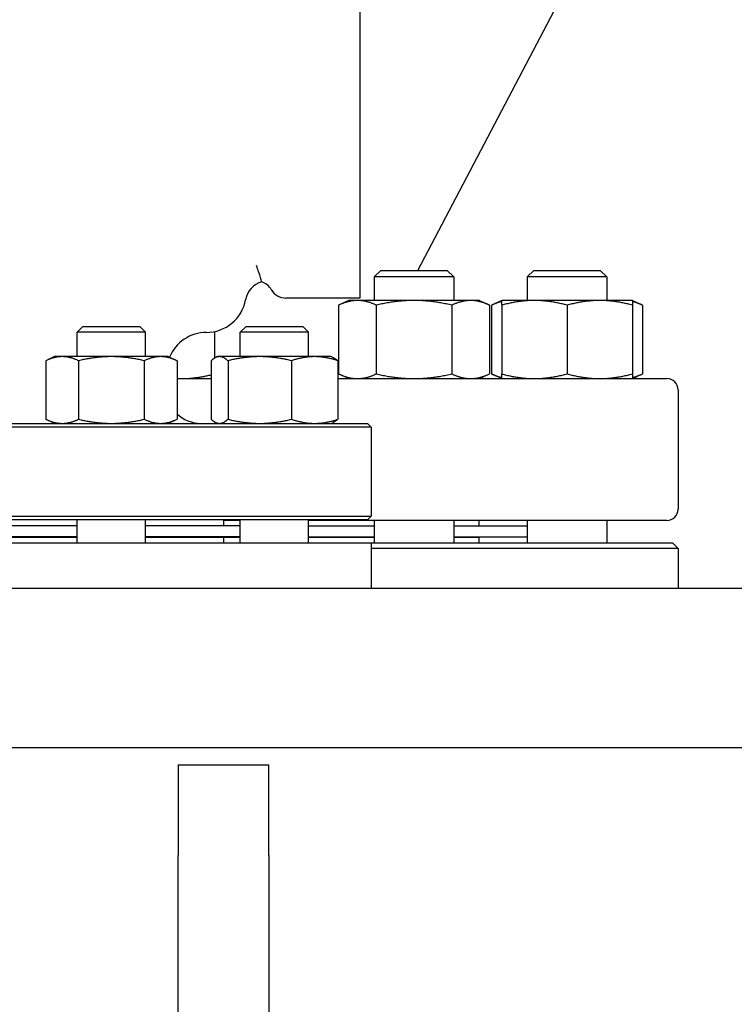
# Model space of a CAD drawing. Header units: inches. Extents: x 36 to 1719, y -84 to 1122.
# Tile 444 of 558: x 1436 to 1444, y 414 to 424. Entities that reach past the tile are written whole.
import ezdxf

# ---------------------------------------------------------------- set-up
doc = ezdxf.new("R2010")
doc.units = ezdxf.units.IN
doc.header["$LTSCALE"] = 48
doc.header["$MEASUREMENT"] = 0
doc.layers.add('Visible (ANSI)', color=7, linetype='Continuous', lineweight=30)

msp = doc.modelspace()

# ---------------------------------------------------------------- linework, layer by layer
at = {"layer": 'Visible (ANSI)'}
for p, q in [((1439.59912, 425.61639), (1439.59912, 421.36639)), ((1440.23831, 421.67139), (1442.2078, 425.42872)), ((1439.83073, 421.67139), (1439.75781, 421.59848)), ((1439.83073, 421.67139), (1440.5599, 421.67139)), ((1440.5599, 421.67139), (1440.63281, 421.59848)), ((1441.51305, 421.67139), (1441.44014, 421.59848)), ((1441.51305, 421.67139), (1442.24222, 421.67139)), ((1442.24222, 421.67139), (1442.31514, 421.59848)), ((1440.63281, 421.59848), (1439.75781, 421.59848)), ((1439.75781, 421.59848), (1439.75781, 421.34039)), ((1440.63281, 421.59848), (1440.63281, 421.34039)), ((1442.31514, 421.59848), (1441.44014, 421.59848)), ((1441.44014, 421.59848), (1441.44014, 421.34039)), ((1442.31514, 421.59848), (1442.31514, 421.34039)), ((1439.59912, 421.36639), (1438.78662, 421.36639)), ((1439.47631, 421.34039), (1439.36508, 421.28852)), ((1439.57264, 421.34039), (1439.47631, 421.34039)), ((1440.19531, 421.34039), (1439.57264, 421.34039)), ((1440.81799, 421.34039), (1440.19531, 421.34039)), ((1440.91431, 421.34039), (1440.81799, 421.34039)), ((1440.91431, 421.34039), (1441.02554, 421.28852)), ((1441.15864, 421.34039), (1441.04741, 421.28852)), ((1441.51814, 421.34039), (1441.15864, 421.34039)), ((1442.23714, 421.34039), (1441.51814, 421.34039)), ((1442.59664, 421.34039), (1442.23714, 421.34039)), ((1442.59664, 421.34039), (1442.70787, 421.28852)), ((1439.36508, 421.28852), (1439.36508, 420.53326)), ((1439.7802, 421.28852), (1439.7802, 420.53326)), ((1440.61043, 421.28852), (1440.61043, 420.53326)), ((1441.02554, 421.28852), (1441.02554, 420.53326)), ((1441.04741, 421.28852), (1441.04741, 420.53326)), ((1441.15864, 421.28852), (1441.15864, 420.53326)), ((1441.87764, 421.28852), (1441.87764, 420.53326)), ((1442.59664, 421.28852), (1442.59664, 420.53326)), ((1442.70787, 421.28852), (1442.70787, 420.53326)), ((1436.55426, 421.05389), (1436.49176, 420.99139)), ((1436.55426, 421.05389), (1437.17926, 421.05389)), ((1437.17926, 421.05389), (1437.24176, 420.99139)), ((1438.34697, 421.05389), (1438.28447, 420.99139)), ((1438.34697, 421.05389), (1438.97197, 421.05389)), ((1438.97197, 421.05389), (1439.03447, 420.99139)), ((1437.24176, 420.99139), (1436.49176, 420.99139)), ((1436.49176, 420.72289), (1436.49176, 420.99139)), ((1437.24176, 420.72289), (1437.24176, 420.99139)), ((1438.00044, 420.998), (1438.00044, 420.70632)), ((1439.03447, 420.99139), (1438.28447, 420.99139)), ((1438.28447, 420.72289), (1438.28447, 420.99139)), ((1439.03447, 420.72289), (1439.03447, 420.99139)), ((1436.24176, 420.72289), (1436.14507, 420.67781)), ((1436.14507, 420.67781), (1436.14507, 420.03398)), ((1436.32549, 420.72289), (1436.24176, 420.72289)), ((1436.86676, 420.72289), (1436.32549, 420.72289)), ((1436.50591, 420.67781), (1436.50591, 420.03398)), ((1437.40802, 420.72289), (1436.86676, 420.72289)), ((1437.2276, 420.67781), (1437.2276, 420.03398)), ((1437.49176, 420.72289), (1437.40802, 420.72289)), ((1437.49176, 420.72289), (1437.58845, 420.67781)), ((1437.58845, 420.67781), (1437.58845, 420.03398)), ((1437.96237, 420.67781), (1437.96237, 420.03398)), ((1438.03447, 420.72289), (1438.01242, 420.71261)), ((1438.05577, 420.72289), (1438.03447, 420.72289)), ((1438.49771, 420.72289), (1438.05577, 420.72289)), ((1438.14916, 420.67781), (1438.14916, 420.03398)), ((1439.10141, 420.72289), (1438.49771, 420.72289)), ((1438.84626, 420.67781), (1438.84626, 420.03398)), ((1439.28447, 420.72289), (1439.10141, 420.72289)), ((1439.28447, 420.72289), (1439.30652, 420.71261)), ((1439.35657, 420.67781), (1439.35657, 420.03398)), ((1437.58845, 420.48139), (1437.96237, 420.48139)), ((1439.35657, 420.48139), (1442.97412, 420.48139)), ((1439.47631, 420.48139), (1439.36508, 420.53326)), ((1440.91431, 420.48139), (1441.02554, 420.53326)), ((1441.15864, 420.48139), (1441.04741, 420.53326)), ((1442.59664, 420.48139), (1442.70787, 420.53326)), ((1443.09912, 420.35639), (1443.09912, 419.04639)), ((1436.24176, 419.98889), (1436.14507, 420.03398)), ((1437.49176, 419.98889), (1437.58845, 420.03398)), ((1439.72412, 419.94723), (1431.47412, 419.94723)), ((1431.51579, 419.98889), (1439.68245, 419.98889)), ((1438.03447, 419.98889), (1438.01242, 419.99917)), ((1439.28447, 419.98889), (1439.30652, 419.99917)), ((1439.68245, 419.98889), (1439.72412, 419.94723)), ((1439.72412, 419.94723), (1439.72412, 418.97056)), ((1431.47412, 418.97056), (1439.72412, 418.97056)), ((1439.68245, 418.92889), (1439.72412, 418.97056)), ((1439.68245, 418.92889), (1431.51579, 418.92889)), ((1434.70648, 418.86639), (1436.49176, 418.86639)), ((1436.49176, 418.86139), (1434.70648, 418.86139)), ((1436.49176, 418.67639), (1436.49176, 418.92889)), ((1437.24176, 418.67639), (1437.24176, 418.92889)), ((1437.24176, 418.86639), (1438.09912, 418.86639)), ((1438.28447, 418.86139), (1437.24176, 418.86139)), ((1437.97412, 418.86139), (1437.97412, 418.86639)), ((1438.09912, 418.92889), (1438.09912, 418.86639)), ((1438.28447, 418.92139), (1438.09912, 418.92139)), ((1438.28447, 418.67639), (1438.28447, 418.92889)), ((1439.03447, 418.67639), (1439.03447, 418.92889)), ((1442.97412, 418.92139), (1439.03447, 418.92139)), ((1439.03447, 418.86139), (1439.75781, 418.86139)), ((1439.75781, 418.92139), (1439.75781, 418.67639)), ((1440.63281, 418.92139), (1440.63281, 418.67639)), ((1440.63281, 418.86139), (1441.44014, 418.86139)), ((1440.90912, 418.92139), (1440.90912, 418.86139)), ((1441.44014, 418.92139), (1441.44014, 418.67639)), ((1442.31514, 418.92139), (1442.31514, 418.67639)), ((1436.49176, 418.74139), (1434.70648, 418.74139)), ((1434.70648, 418.73639), (1436.49176, 418.73639)), ((1438.28447, 418.74139), (1437.24176, 418.74139)), ((1437.24176, 418.73639), (1438.09912, 418.73639)), ((1437.97412, 418.73639), (1437.97412, 418.74139)), ((1438.09912, 418.73639), (1438.28447, 418.73639)), ((1438.09912, 418.73639), (1438.09912, 418.67639)), ((1439.03447, 418.74139), (1439.75781, 418.74139)), ((1439.03447, 418.73639), (1439.75781, 418.73639)), ((1440.63281, 418.74139), (1441.44014, 418.74139)), ((1440.63281, 418.73639), (1440.90912, 418.73639)), ((1440.78912, 418.74139), (1440.78912, 418.73639)), ((1440.90912, 418.73639), (1440.90912, 418.67639)), ((1431.47412, 418.67639), (1439.72412, 418.67639)), ((1439.72412, 418.67639), (1443.03662, 418.67639)), ((1439.72412, 418.67639), (1439.72412, 418.17389)), ((1443.03662, 418.67639), (1443.09912, 418.61389)), ((1443.09912, 418.61389), (1439.72412, 418.61389)), ((1443.09912, 418.61389), (1443.09912, 418.17389)), ((1461.78662, 418.17389), (1405.38153, 418.17389)), ((1405.38153, 416.42389), (1460.03662, 416.42389)), ((1437.59912, 416.23639), (1438.59912, 416.23639)), ((1437.59912, 416.23639), (1437.59912, 415.23639)), ((1438.59912, 415.23639), (1438.59912, 416.23639)), ((1437.59912, 407.23639), (1437.59912, 415.23639)), ((1438.59912, 415.23639), (1438.59912, 407.23639))]:
    msp.add_line(p, q, dxfattribs=at)
for centre, radius, start, end in [((1438.58812, 421.30389), 0.25, 105.726524, 169.736126), ((1438.46186, 421.36639), 0.1875, 30, 71.821374), ((1438.78662, 421.55389), 0.1875, 210, 270), ((1437.91162, 421.42639), 0.4375, 270, 349.736126), ((1437.91162, 420.55139), 0.4375, 90, 157.883581), ((1442.97412, 420.35639), 0.125, 0, 90), ((1437.84912, 420.36389), 0.375, 225.96252, 270), ((1442.97412, 419.04639), 0.125, 270, 0)]:
    msp.add_arc(centre, radius, start, end, dxfattribs=at)
for points, knots in [([(1438.48503, 421.65904), (1438.47816, 421.67849), (1438.47053, 421.69998), (1438.46211, 421.72359), (1438.46199, 421.72394), (1438.46186, 421.7243)], [-0.437664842, -0.437664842, -0.437664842, -0.437664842, 0, 0, 0.006672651, 0.006672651, 0.006672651, 0.006672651]), ([(1438.5204, 421.54455), (1438.52039, 421.54454), (1438.51962, 421.54732), (1438.51391, 421.56835), (1438.50423, 421.60466), (1438.48503, 421.65904)], [-1.66511167, -1.66511167, -1.66511167, -1.66511167, -1.2234638, -1.2234638, 0, 0, 0, 0])]:
    msp.add_open_spline(points, degree=3, knots=knots, dxfattribs=at)
for points, weights in [([(1439.57264, 421.34039), (1439.47631, 421.34039), (1439.36508, 421.28852)], [1, 1.0379548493, 1]), ([(1439.7802, 421.28852), (1439.66897, 421.34039), (1439.57264, 421.34039)], [1, 1.0379548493, 1]), ([(1440.19531, 421.34039), (1440.00266, 421.34039), (1439.7802, 421.28852)], [1, 1.0379548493, 1]), ([(1440.61043, 421.28852), (1440.38797, 421.34039), (1440.19531, 421.34039)], [1, 1.0379548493, 1]), ([(1440.81799, 421.34039), (1440.72166, 421.34039), (1440.61043, 421.28852)], [1, 1.0379548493, 1]), ([(1441.02554, 421.28852), (1440.91431, 421.34039), (1440.81799, 421.34039)], [1, 1.0379548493, 1]), ([(1441.15864, 421.32856), (1441.10606, 421.31587), (1441.04741, 421.28852)], [1.01895290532, 1.01965956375, 1]), ([(1441.15864, 421.28852), (1441.15864, 421.34039), (1441.15864, 421.34039)], [1, 1.0379548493, 1]), ([(1441.51814, 421.34039), (1441.35129, 421.34039), (1441.15864, 421.28852)], [1, 1.0379548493, 1]), ([(1441.87764, 421.28852), (1441.68498, 421.34039), (1441.51814, 421.34039)], [1, 1.0379548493, 1]), ([(1442.23714, 421.34039), (1442.07029, 421.34039), (1441.87764, 421.28852)], [1, 1.0379548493, 1]), ([(1442.59664, 421.28852), (1442.40398, 421.34039), (1442.23714, 421.34039)], [1, 1.0379548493, 1]), ([(1442.59664, 421.34039), (1442.59664, 421.34039), (1442.59664, 421.28852)], [1, 1.0379548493, 1]), ([(1442.70787, 421.28852), (1442.64922, 421.31587), (1442.59664, 421.32856)], [1, 1.01965956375, 1.01895290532]), ([(1436.32549, 420.72289), (1436.24176, 420.72289), (1436.14507, 420.67781)], [1, 1.0379548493, 1]), ([(1436.50591, 420.67781), (1436.40923, 420.72289), (1436.32549, 420.72289)], [1, 1.0379548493, 1]), ([(1436.86676, 420.72289), (1436.69929, 420.72289), (1436.50591, 420.67781)], [1, 1.0379548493, 1]), ([(1437.2276, 420.67781), (1437.03423, 420.72289), (1436.86676, 420.72289)], [1, 1.0379548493, 1]), ([(1437.40802, 420.72289), (1437.32429, 420.72289), (1437.2276, 420.67781)], [1, 1.0379548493, 1]), ([(1437.58845, 420.67781), (1437.49176, 420.72289), (1437.40802, 420.72289)], [1, 1.0379548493, 1]), ([(1438.05577, 420.72289), (1438.01242, 420.72289), (1437.96237, 420.67781)], [1, 1.0379548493, 1]), ([(1438.14916, 420.67781), (1438.09911, 420.72289), (1438.05577, 420.72289)], [1, 1.0379548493, 1]), ([(1438.49771, 420.72289), (1438.33595, 420.72289), (1438.14916, 420.67781)], [1, 1.0379548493, 1]), ([(1438.84626, 420.67781), (1438.65947, 420.72289), (1438.49771, 420.72289)], [1, 1.0379548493, 1]), ([(1439.10141, 420.72289), (1438.98299, 420.72289), (1438.84626, 420.67781)], [1, 1.0379548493, 1]), ([(1439.35657, 420.67781), (1439.21983, 420.72289), (1439.10141, 420.72289)], [1, 1.0379548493, 1]), ([(1439.30652, 420.71261), (1439.33018, 420.70158), (1439.35657, 420.67781)], [1.01895290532, 1.01965956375, 1]), ([(1437.58845, 420.48258), (1437.61474, 420.48139), (1437.64094, 420.48139)], [1.00979375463, 1.00577581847, 1]), ([(1437.64094, 420.48139), (1437.79218, 420.48139), (1437.96237, 420.52343)], [1, 1.03428203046, 1.00663481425]), ([(1439.36508, 420.53326), (1439.47631, 420.48139), (1439.57264, 420.48139)], [1, 1.0379548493, 1]), ([(1439.57264, 420.48139), (1439.66897, 420.48139), (1439.7802, 420.53326)], [1, 1.0379548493, 1]), ([(1439.7802, 420.53326), (1440.00266, 420.48139), (1440.19531, 420.48139)], [1, 1.0379548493, 1]), ([(1440.19531, 420.48139), (1440.38797, 420.48139), (1440.61043, 420.53326)], [1, 1.0379548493, 1]), ([(1440.61043, 420.53326), (1440.72166, 420.48139), (1440.81799, 420.48139)], [1, 1.0379548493, 1]), ([(1440.81799, 420.48139), (1440.91431, 420.48139), (1441.02554, 420.53326)], [1, 1.0379548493, 1]), ([(1441.04741, 420.53326), (1441.10606, 420.50591), (1441.15864, 420.49322)], [1, 1.01965956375, 1.01895290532]), ([(1441.15864, 420.53326), (1441.35129, 420.48139), (1441.51814, 420.48139)], [1, 1.0379548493, 1]), ([(1441.15864, 420.48139), (1441.15864, 420.48139), (1441.15864, 420.53326)], [1, 1.0379548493, 1]), ([(1441.51814, 420.48139), (1441.68498, 420.48139), (1441.87764, 420.53326)], [1, 1.0379548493, 1]), ([(1441.87764, 420.53326), (1442.07029, 420.48139), (1442.23714, 420.48139)], [1, 1.0379548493, 1]), ([(1442.23714, 420.48139), (1442.40398, 420.48139), (1442.59664, 420.53326)], [1, 1.0379548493, 1]), ([(1442.59664, 420.53326), (1442.59664, 420.48139), (1442.59664, 420.48139)], [1, 1.0379548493, 1]), ([(1442.59664, 420.49322), (1442.64922, 420.50591), (1442.70787, 420.53326)], [1.01895290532, 1.01965956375, 1]), ([(1436.14507, 420.03398), (1436.24176, 419.98889), (1436.32549, 419.98889)], [1, 1.0379548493, 1]), ([(1436.32549, 419.98889), (1436.40923, 419.98889), (1436.50591, 420.03398)], [1, 1.0379548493, 1]), ([(1436.50591, 420.03398), (1436.69929, 419.98889), (1436.86676, 419.98889)], [1, 1.0379548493, 1]), ([(1436.86676, 419.98889), (1437.03423, 419.98889), (1437.2276, 420.03398)], [1, 1.0379548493, 1]), ([(1437.2276, 420.03398), (1437.32429, 419.98889), (1437.40802, 419.98889)], [1, 1.0379548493, 1]), ([(1437.40802, 419.98889), (1437.49176, 419.98889), (1437.58845, 420.03398)], [1, 1.0379548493, 1]), ([(1437.96237, 420.03398), (1438.01242, 419.98889), (1438.05577, 419.98889)], [1, 1.0379548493, 1]), ([(1438.05577, 419.98889), (1438.09911, 419.98889), (1438.14916, 420.03398)], [1, 1.0379548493, 1]), ([(1438.14916, 420.03398), (1438.33595, 419.98889), (1438.49771, 419.98889)], [1, 1.0379548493, 1]), ([(1438.49771, 419.98889), (1438.65947, 419.98889), (1438.84626, 420.03398)], [1, 1.0379548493, 1]), ([(1438.84626, 420.03398), (1438.98299, 419.98889), (1439.10141, 419.98889)], [1, 1.0379548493, 1]), ([(1439.10141, 419.98889), (1439.21983, 419.98889), (1439.35657, 420.03398)], [1, 1.0379548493, 1]), ([(1439.35657, 420.03398), (1439.33018, 420.01021), (1439.30652, 419.99917)], [1, 1.01965956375, 1.01895290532])]:
    msp.add_rational_spline(points, weights, degree=2, dxfattribs=at)

doc.saveas('drawing.dxf')
